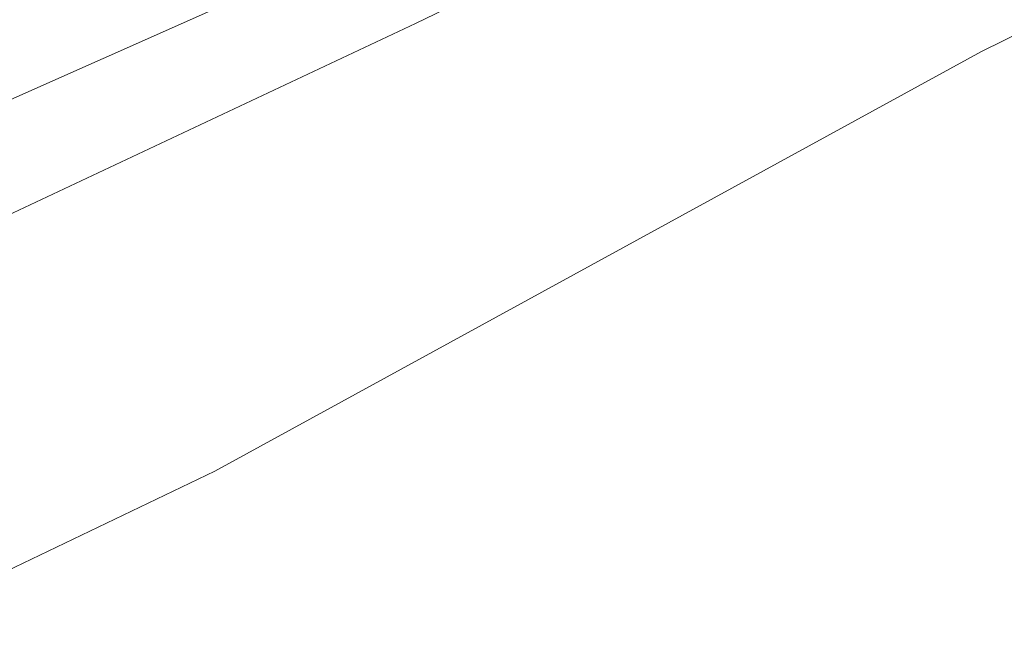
# Model space of a CAD drawing. Header units: metres. Extents: x 163543 to 168130, y 402678 to 405437.
# Tile 403 of 656: x 165463 to 165473, y 403905 to 403912. Entities that reach past the tile are written whole.
import ezdxf

# ---------------------------------------------------------------- set-up
doc = ezdxf.new("R2010")
doc.units = ezdxf.units.M
for name, color, linetype, lineweight in [('X-CA190022.004-UO-BGT_Ondergrond$0$GE_244_Taludlijn_Lijn_GEM', 253, 'Continuous', 9), ('X-CA190022.004-UO-BGT_Ondergrond$0$GE_367_OWGBerm_groenvoorziening_grasenk_GEM', 253, 'Continuous', 9), ('X-CA190022.004-UO-BGT_Ondergrond$0$GE_504_WTDWaterloop_sloot_Vlak_GEM', 253, 'Continuous', 9), ('X-CA190022.004-UO-BGT_Ondergrond$0$GE_541_OWTOever_slootkant_Vlak_GEM', 253, 'Continuous', 9)]:
    doc.layers.add(name, color=color, linetype=linetype, lineweight=lineweight)

msp = doc.modelspace()

# ---------------------------------------------------------------- linework, layer by layer
at = {"layer": 'X-CA190022.004-UO-BGT_Ondergrond$0$GE_244_Taludlijn_Lijn_GEM'}
for p, q in [((165473.164, 403911.845), (165493.413, 403921.777)), ((165464.701, 403907.211), (165473.164, 403911.845)), ((165207.914, 403783.806), (165464.701, 403907.211))]:
    msp.add_line(p, q, dxfattribs=at)
at = {"layer": 'X-CA190022.004-UO-BGT_Ondergrond$0$GE_367_OWGBerm_groenvoorziening_grasenk_GEM', "flags": 128}
for points in [[(165405.934, 403882.882), (165418.322, 403889.087), (165427.369, 403892.934), (165431.711, 403895.092), (165440.947, 403899.683), (165442.706, 403900.557), (165455.967, 403906.999), (165466.917, 403912.152), (165480.008, 403918.483), (165493.464, 403925.411), (165499.33, 403929.427), (165501.371, 403932.143), (165502.06, 403935.175), (165499.74, 403937.17), (165499.089, 403936.746), (165501.693, 403939.269), (165501.649, 403938.443), (165503.293, 403936.224)], [(165293.243, 403818.777), (165284.196, 403814.846), (165255.308, 403799.755), (165247.366, 403795.437), (165241.242, 403792.881), (165230.972, 403787.816), (165218.964, 403782.861), (165213.949, 403780.601), (165208.313, 403777.778), (165207.932, 403778.55), (165207.634, 403779.154), (165206.967, 403780.505), (165206.793, 403780.855), (165205.831, 403782.805), (165207.914, 403783.806), (165464.701, 403907.211), (165473.164, 403911.845), (165493.413, 403921.777), (165496.769, 403924.303), (165499.833, 403927.674), (165503.305, 403931.968)], [(165503.305, 403931.968), (165499.833, 403927.674), (165496.769, 403924.303), (165493.413, 403921.777), (165473.164, 403911.845), (165464.701, 403907.211), (165207.914, 403783.806)]]:
    msp.add_lwpolyline(points, dxfattribs=at)
at = {"layer": 'X-CA190022.004-UO-BGT_Ondergrond$0$GE_504_WTDWaterloop_sloot_Vlak_GEM', "flags": 128}
msp.add_lwpolyline([(165394.37, 403883.117), (165410.855, 403890.87), (165432.998, 403901.193), (165448.153, 403908.51), (165467.316, 403918.285), (165493.188, 403930.978), (165497.688, 403934.283), (165499.377, 403935.428), (165499.928, 403935.611), (165500.722, 403934.769), (165500.495, 403934.327), (165499.733, 403932.417), (165498.172, 403930.507), (165492.915, 403926.449), (165471.659, 403915.411), (165458.016, 403909.344), (165447.554, 403904.256), (165428.723, 403894.968), (165416.964, 403889.751), (165411.186, 403887.025), (165399.808, 403881.291)], dxfattribs=at)
at = {"layer": 'X-CA190022.004-UO-BGT_Ondergrond$0$GE_541_OWTOever_slootkant_Vlak_GEM', "flags": 128}
for points in [[(165399.808, 403881.291), (165411.186, 403887.025), (165416.964, 403889.751), (165428.723, 403894.968), (165447.554, 403904.256), (165458.016, 403909.344), (165471.659, 403915.411), (165492.915, 403926.449), (165498.172, 403930.507), (165499.733, 403932.417), (165500.495, 403934.327), (165500.722, 403934.769), (165499.928, 403935.611), (165499.377, 403935.428), (165497.688, 403934.283), (165493.188, 403930.978), (165467.316, 403918.285), (165448.153, 403908.51), (165432.998, 403901.193), (165410.855, 403890.87), (165394.37, 403883.117)], [(165480.008, 403918.483), (165466.917, 403912.152), (165455.967, 403906.999), (165442.706, 403900.557), (165440.947, 403899.683), (165431.711, 403895.092), (165427.369, 403892.934), (165418.322, 403889.087), (165405.934, 403882.882)]]:
    msp.add_lwpolyline(points, dxfattribs=at)

doc.saveas('drawing.dxf')
